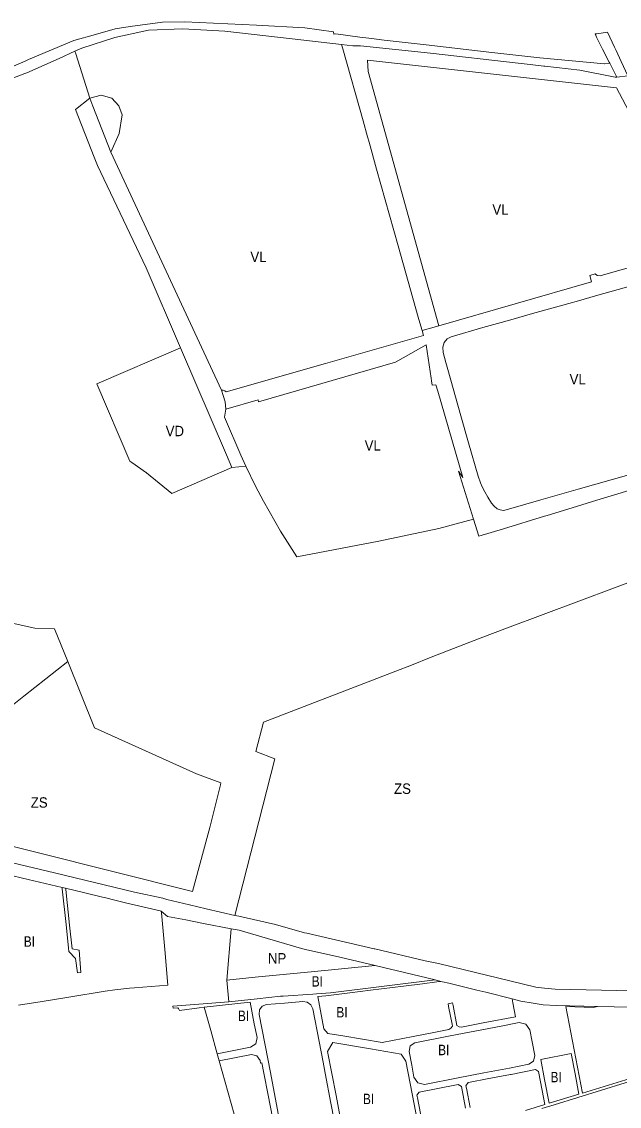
# Model space of a CAD drawing. Extents: x -650451 to -642268, y -1075216 to -1066610.
# Drawn here: x -649328 to -648639, y -1070498 to -1069249 of the extents above; entities that cross this region are included whole.
import ezdxf

# ---------------------------------------------------------------- set-up
doc = ezdxf.new("R2010")
doc.units = 0
doc.header["$LTSCALE"] = 4.8
for name, color, linetype, lineweight in [('11', 7, 'Continuous', 13), ('15', 7, 'Continuous', 13), ('2', 7, 'Continuous', 13), ('24', 7, 'Continuous', 13), ('25', 7, 'Continuous', 13), ('34', 7, 'Continuous', 13), ('35', 7, 'Continuous', 13), ('41', 7, 'Continuous', 13), ('46', 7, 'Continuous', 13), ('48', 7, 'Continuous', 13)]:
    doc.layers.add(name, color=color, linetype=linetype, lineweight=lineweight)
doc.layers.add('62', color=7, linetype='Continuous')

msp = doc.modelspace()

# ---------------------------------------------------------------- linework, layer by layer
at = {"layer": '11'}
for points in [[(-648509.26, -1070424.06), (-648527.6, -1070431.05), (-648606.55, -1070459.91), (-648681.313, -1070482.918), (-648700.745, -1070383.398), (-648669.28, -1070384.28), (-648664.06, -1070383.09)], [(-648664.06, -1070383.09), (-648606.95, -1070384.45), (-648509.69, -1070386.34), (-648509.26, -1070424.06)]]:
    msp.add_lwpolyline(points, dxfattribs=at)
at = {"layer": '15'}
msp.add_line((-649281.27, -1070246.12), (-649277.15, -1070247.11), dxfattribs=at)
for points in [[(-648650.06, -1069296.39), (-648650.58, -1069295.34), (-648658.18, -1069280.27), (-648665.1, -1069266.53), (-648666.827, -1069262.738), (-648665.007, -1069262.694), (-648652.716, -1069260.657), (-648644.51, -1069278.16), (-648642.755, -1069281.898), (-648636.85, -1069294.49), (-648629.16, -1069310.91), (-648641.98, -1069312.45)], [(-648978.034, -1070460.216), (-648980.48, -1070447.55), (-648985.09, -1070423.63), (-648992.37, -1070385.94), (-648994.52, -1070381.33), (-648998.57, -1070378.27), (-649003.6, -1070377.47), (-649024.69, -1070379.32), (-649045.57, -1070381.14), (-649050.45, -1070383.02), (-649053.61, -1070387.2), (-649054.07, -1070392.41), (-649044.17, -1070443.69), (-649041.17, -1070459.26), (-649032.07, -1070506.39), (-649027.53, -1070529.95), (-649024.52, -1070545.51), (-649020.94, -1070550.94), (-649014.57, -1070552.25), (-648992.15, -1070547.93), (-648970.57, -1070543.76), (-648965.14, -1070540.18), (-648963.84, -1070533.81), (-648971.38, -1070494.68)], [(-648878.29, -1070450.8), (-648875.62, -1070464.67), (-648871.19, -1070471.38), (-648863.32, -1070472.99), (-648824.57, -1070465.52), (-648795.11, -1070459.83), (-648765.66, -1070454.15), (-648743.13, -1070449.81), (-648737.7, -1070446.22), (-648736.4, -1070439.85), (-648739.45, -1070424.01), (-648742.13, -1070410.13), (-648746.56, -1070403.42), (-648754.43, -1070401.81), (-648774.99, -1070405.78), (-648833.9, -1070417.14), (-648874.61, -1070425), (-648880.04, -1070428.58), (-648881.35, -1070434.95)], [(-648685.48, -1070484.2), (-648690.02, -1070460.67), (-648694.52, -1070437.38), (-648729.61, -1070444.15), (-648725.12, -1070467.44), (-648719.84, -1070494.77)]]:
    msp.add_lwpolyline(points, close=True, dxfattribs=at)
for points in [[(-649249.069, -1069336.66), (-649236.246, -1069333.207), (-649223.855, -1069336.859), (-649215.732, -1069345.709), (-649212.042, -1069356.072), (-649215.401, -1069377.666), (-649224.868, -1069398.944)], [(-649224.868, -1069398.944), (-649245.816, -1069346.14), (-649249.069, -1069336.66)], [(-648847.097, -1069598.995), (-648670.94, -1069548.34), (-648673.031, -1069540.935), (-648666.9, -1069539.07), (-648664.63, -1069541.29), (-648661.14, -1069541.65), (-648643.76, -1069536.63), (-648624.45, -1069531.22), (-648621.41, -1069529.16), (-648619.35, -1069526.39), (-648614.69, -1069527.17), (-648614.43, -1069530.21), (-648612.92, -1069534.15), (-648610.35, -1069537.04), (-648609.08, -1069537.94), (-648575.15, -1069528.35), (-648575.148, -1069528.347)], [(-648623.63, -1069552.56), (-648666.36, -1069564.58), (-648686.13, -1069570.14), (-648697.02, -1069573.2), (-648715.19, -1069578.39), (-648739.15, -1069585.04), (-648764.13, -1069592.1), (-648779.52, -1069596.46), (-648796.36, -1069601.22), (-648832.89, -1069611.59), (-648837.25, -1069614.21), (-648840.71, -1069618.27), (-648842.2, -1069623.58), (-648842.12, -1069629.65), (-648840.34, -1069635.66), (-648838.81, -1069641.4), (-648836.64, -1069649.25), (-648821.63, -1069702.65), (-648812.7, -1069733.78), (-648801.7, -1069772.36), (-648799.06, -1069779.97), (-648796.99, -1069784.52), (-648793.99, -1069790.48), (-648790.45, -1069796.67), (-648786.21, -1069803.22), (-648783.34, -1069806.79), (-648779.69, -1069809.88), (-648776.32, -1069811.27), (-648772.4, -1069811.66), (-648769.43, -1069811.09), (-648729.39, -1069799.67), (-648686.24, -1069787.45), (-648604.89, -1069764.14)], [(-649097.42, -1069673.33), (-649095.6, -1069673.31), (-649093.53, -1069673.97), (-649092.05, -1069675.06), (-648977.63, -1069642.42), (-648864.56, -1069610.15), (-648866.17, -1069604.48), (-648847.097, -1069598.995)], [(-648806.946, -1069821.79), (-648824.27, -1069766.62), (-648819.49, -1069774.02), (-648848.27, -1069674.49), (-648850.45, -1069667.19), (-648854.65, -1069667.57), (-648855.38, -1069662.54), (-648855.84, -1069659.43), (-648861.48, -1069620.99), (-648896.74, -1069641.14), (-649054.69, -1069686.76), (-649055.25, -1069684.34), (-649092.33, -1069694.93)], [(-649092.33, -1069694.93), (-649093.14, -1069686.85), (-649095.56, -1069679.21), (-649097.42, -1069673.33)], [(-648586.091, -1069775.75), (-648615.88, -1069784.93), (-648627.99, -1069788.67), (-648665.05, -1069799.99), (-648698.31, -1069810.16), (-648722.24, -1069817.54), (-648725.21, -1069818.38), (-648772.48, -1069832.83), (-648800.85, -1069841.52), (-648806.946, -1069821.79)], [(-649277.15, -1070247.11), (-649276.99, -1070248.54), (-649272.5, -1070289.51), (-649269.51, -1070316.74), (-649261.33, -1070318.24), (-649259.5, -1070344.08), (-649263.49, -1070344.61), (-649265.67, -1070327.97), (-649273.36, -1070319.89), (-649273.82, -1070316.19), (-649276.61, -1070288.67), (-649281.11, -1070247.57), (-649281.27, -1070246.12)], [(-649089.07, -1070377.88), (-649056.26, -1070374.37), (-649029.53, -1070371.48), (-649026.42, -1070371.26), (-648992.05, -1070368.86), (-648987.82, -1070368.56), (-648971.96, -1070367.45), (-648851.29, -1070352.71), (-648844.53, -1070354.34)], [(-648844.53, -1070354.34), (-648849.13, -1070354.92), (-648865.74, -1070357), (-648887.62, -1070359.75), (-648925.69, -1070364.53), (-648949.53, -1070367.53), (-648977.18, -1070371), (-648986.62, -1070371.65), (-648979.44, -1070408.86), (-648974.81, -1070414.35), (-648957.75, -1070417.19), (-648935.08, -1070420.96), (-648912.4, -1070424.74), (-648876.44, -1070417.71), (-648854.84, -1070413.54), (-648835.58, -1070409.83), (-648833.04, -1070408.4), (-648831.31, -1070406.05), (-648831.81, -1070403.44), (-648835.73, -1070383.16), (-648835.78, -1070382.92), (-648836.31, -1070380.15), (-648831.21, -1070379.17), (-648830.63, -1070382.18), (-648826.21, -1070405.07), (-648823.73, -1070406.6), (-648820.85, -1070406.99), (-648795.78, -1070402.15), (-648758.67, -1070394.99), (-648761.78, -1070378.87), (-648762.64, -1070374.39)], [(-648762.64, -1070374.39), (-648752.45, -1070376.96), (-648738.09, -1070379.56), (-648726.83, -1070381.36), (-648711.58, -1070381.95), (-648664.06, -1070383.09)], [(-649153.64, -1070382.9), (-649143.633, -1070382.123), (-649123.693, -1070380.572), (-649089.07, -1070377.88)], [(-649145.73, -1070387.91), (-649147.06, -1070385.74), (-649147.67, -1070384.75), (-649153.11, -1070385.21), (-649153.64, -1070382.9)], [(-649102.31, -1070437.61), (-649064.07, -1070430.22), (-649058, -1070426.21), (-649056.54, -1070419.09), (-649059.64, -1070403.09), (-649064.45, -1070378.14), (-649117.36, -1070383.93), (-649123.385, -1070384.775), (-649145.73, -1070387.91)], [(-648664.06, -1070383.09), (-648669.28, -1070384.28), (-648700.745, -1070383.398), (-648681.313, -1070482.918), (-648606.55, -1070459.91), (-648527.6, -1070431.05), (-648509.26, -1070424.06)], [(-648871.37, -1070517.54), (-648880.19, -1070471.86), (-648885.15, -1070446.11), (-648890.43, -1070438.02), (-648925.63, -1070432.16), (-648969.2, -1070424.91), (-648975.22, -1070435.24), (-648970.35, -1070460.46), (-648965.49, -1070485.68), (-648960.62, -1070510.89)], [(-649038.8, -1070511.12), (-649043.72, -1070485.59), (-649048.65, -1070460.06), (-649050.96, -1070448.06), (-649052.44, -1070448.35), (-649053.01, -1070445.4), (-649056.59, -1070439.97), (-649062.96, -1070438.67), (-649100.01, -1070445.82), (-649102.31, -1070437.61)], [(-648509.227, -1070426.957), (-648526.28, -1070433.85), (-648604.92, -1070462.79), (-648714.161, -1070496.376), (-648728.255, -1070500.709)], [(-648747.22, -1070503.19), (-648724.84, -1070496.31), (-648727.98, -1070480.03), (-648732.23, -1070458.03), (-648735.76, -1070456.02), (-648763.65, -1070461.41), (-648764.24, -1070461.52), (-648791.39, -1070466.76), (-648811.05, -1070470.55), (-648813.26, -1070470.97), (-648815.79, -1070474.52), (-648815.27, -1070477.22), (-648810.96, -1070499.54)], [(-648816.07, -1070500.53), (-648820.89, -1070475.5), (-648824.56, -1070473.15), (-648826.76, -1070473.57), (-648869.75, -1070481.87), (-648872.27, -1070485.42), (-648871.72, -1070488.29), (-648866.27, -1070516.56)]]:
    msp.add_lwpolyline(points, dxfattribs=at)
at = {"layer": '2'}
for points in [[(-649472.6, -1070201.15), (-649471.95, -1070201.3), (-649440.27, -1070208.49), (-649434.88, -1070209.72), (-649428.56, -1070211.15), (-649424.56, -1070212.05), (-649415.74, -1070214.06), (-649402.59, -1070217.04), (-649400.11, -1070217.64), (-649399.39, -1070217.82), (-649384.52, -1070221.43), (-649368.95, -1070224.99), (-649363.41, -1070226.33), (-649346, -1070230.63), (-649320.19, -1070236.82), (-649300.61, -1070241.5), (-649281.27, -1070246.12)], [(-649281.27, -1070246.12), (-649281.11, -1070247.57), (-649276.61, -1070288.67), (-649273.82, -1070316.19), (-649273.36, -1070319.89), (-649265.67, -1070327.97), (-649263.49, -1070344.61), (-649259.5, -1070344.08), (-649261.33, -1070318.24), (-649269.51, -1070316.74), (-649272.5, -1070289.51), (-649276.99, -1070248.54), (-649277.15, -1070247.11)], [(-649277.15, -1070247.11), (-649254.8, -1070252.45), (-649234.79, -1070257.24), (-649232.31, -1070257.83), (-649218.8, -1070261.06), (-649207.94, -1070263.66), (-649167.98, -1070273.21), (-649166.86, -1070273.48)], [(-649166.86, -1070273.48), (-649166.68, -1070275.52), (-649162.91, -1070317.47), (-649159.19, -1070358.82)], [(-649091.46, -1070352.73), (-649058.61, -1070349.53), (-648998.39, -1070343.66), (-648994.11, -1070343.24), (-648920.42, -1070336.06), (-648851.29, -1070352.71)], [(-649159.19, -1070358.82), (-649197.91, -1070361.8), (-649203.4, -1070362.23), (-649220.47, -1070363.94), (-649231.39, -1070365.69), (-649273.57, -1070372.44), (-649304.18, -1070377.35), (-649331.3, -1070381.69)], [(-648851.29, -1070352.71), (-648971.96, -1070367.45), (-648987.82, -1070368.56), (-648992.05, -1070368.86), (-649026.42, -1070371.26), (-649029.53, -1070371.48), (-649056.26, -1070374.37), (-649089.07, -1070377.88), (-649091.46, -1070352.73)], [(-648762.64, -1070374.39), (-648761.78, -1070378.87), (-648758.67, -1070394.99), (-648795.78, -1070402.15), (-648820.85, -1070406.99), (-648823.73, -1070406.6), (-648826.21, -1070405.07), (-648830.63, -1070382.18), (-648831.21, -1070379.17), (-648836.31, -1070380.15), (-648835.78, -1070382.92), (-648835.73, -1070383.16), (-648831.81, -1070403.44), (-648831.31, -1070406.05), (-648833.04, -1070408.4), (-648835.58, -1070409.83), (-648854.84, -1070413.54), (-648876.44, -1070417.71), (-648912.4, -1070424.74), (-648935.08, -1070420.96), (-648957.75, -1070417.19), (-648974.81, -1070414.35), (-648979.44, -1070408.86), (-648986.62, -1070371.65), (-648977.18, -1070371), (-648949.53, -1070367.53), (-648925.69, -1070364.53), (-648887.62, -1070359.75), (-648865.74, -1070357), (-648849.13, -1070354.92), (-648844.53, -1070354.34)], [(-648844.53, -1070354.34), (-648842.62, -1070354.8), (-648835.59, -1070356.5), (-648834.08, -1070356.86), (-648803.08, -1070364.33), (-648792.76, -1070366.81), (-648762.64, -1070374.39)], [(-649117.36, -1070383.93), (-649064.45, -1070378.14), (-649059.64, -1070403.09), (-649056.54, -1070419.09), (-649058, -1070426.21), (-649064.07, -1070430.22), (-649102.31, -1070437.61)], [(-649102.31, -1070437.61), (-649109.76, -1070411.05), (-649117.36, -1070383.93)], [(-648960.62, -1070510.89), (-648965.49, -1070485.68), (-648970.35, -1070460.46), (-648975.22, -1070435.24), (-648969.2, -1070424.91), (-648925.63, -1070432.16), (-648890.43, -1070438.02), (-648885.15, -1070446.11), (-648880.19, -1070471.86), (-648871.37, -1070517.54)], [(-649100.01, -1070445.82), (-649062.96, -1070438.67), (-649056.59, -1070439.97), (-649053.01, -1070445.4), (-649052.44, -1070448.35), (-649050.96, -1070448.06), (-649048.65, -1070460.06), (-649043.72, -1070485.59), (-649038.8, -1070511.12)], [(-649049.96, -1070624.38), (-649055.93, -1070603.08), (-649056.32, -1070601.67), (-649058.38, -1070594.33), (-649065.42, -1070569.21), (-649072.47, -1070544.09), (-649100.01, -1070445.82)], [(-648810.96, -1070499.54), (-648815.27, -1070477.22), (-648815.79, -1070474.52), (-648813.26, -1070470.97), (-648811.05, -1070470.55), (-648791.39, -1070466.76), (-648764.24, -1070461.52), (-648763.65, -1070461.41), (-648735.76, -1070456.02), (-648732.23, -1070458.03), (-648727.98, -1070480.03), (-648724.84, -1070496.31), (-648747.22, -1070503.19)], [(-648866.27, -1070516.56), (-648871.72, -1070488.29), (-648872.27, -1070485.42), (-648869.75, -1070481.87), (-648826.76, -1070473.57), (-648824.56, -1070473.15), (-648820.89, -1070475.5), (-648816.07, -1070500.53)]]:
    msp.add_lwpolyline(points, dxfattribs=at)
for points in [[(-648978.034, -1070460.216), (-648971.38, -1070494.68), (-648963.84, -1070533.81), (-648965.14, -1070540.18), (-648970.57, -1070543.76), (-648992.15, -1070547.93), (-649014.57, -1070552.25), (-649020.94, -1070550.94), (-649024.52, -1070545.51), (-649027.53, -1070529.95), (-649032.07, -1070506.39), (-649041.17, -1070459.26), (-649044.17, -1070443.69), (-649054.07, -1070392.41), (-649053.61, -1070387.2), (-649050.45, -1070383.02), (-649045.57, -1070381.14), (-649024.69, -1070379.32), (-649003.6, -1070377.47), (-648998.57, -1070378.27), (-648994.52, -1070381.33), (-648992.37, -1070385.94), (-648985.09, -1070423.63), (-648980.48, -1070447.55)], [(-648878.29, -1070450.8), (-648881.35, -1070434.95), (-648880.04, -1070428.58), (-648874.61, -1070425), (-648833.9, -1070417.14), (-648774.99, -1070405.78), (-648754.43, -1070401.81), (-648746.56, -1070403.42), (-648742.13, -1070410.13), (-648739.45, -1070424.01), (-648736.4, -1070439.85), (-648737.7, -1070446.22), (-648743.13, -1070449.81), (-648765.66, -1070454.15), (-648795.11, -1070459.83), (-648824.57, -1070465.52), (-648863.32, -1070472.99), (-648871.19, -1070471.38), (-648875.62, -1070464.67)], [(-648685.48, -1070484.2), (-648719.84, -1070494.77), (-648725.12, -1070467.44), (-648729.61, -1070444.15), (-648694.52, -1070437.38), (-648690.02, -1070460.67)]]:
    msp.add_lwpolyline(points, close=True, dxfattribs=at)
at = {"layer": '24'}
msp.add_line((-649265.774, -1069350.068), (-649249.069, -1069336.66), dxfattribs=at)
for points in [[(-649249.069, -1069336.66), (-649245.816, -1069346.14), (-649224.868, -1069398.944), (-649097.42, -1069673.33)], [(-649144.57, -1069624.6), (-649184.1, -1069532.2), (-649240.202, -1069414.528), (-649244.08, -1069404.753), (-649265.774, -1069350.068)], [(-649085.41, -1069762.44), (-649091.85, -1069747.83), (-649144.57, -1069624.6)], [(-649097.42, -1069673.33), (-649095.56, -1069679.21), (-649093.14, -1069686.85), (-649092.33, -1069694.93)], [(-649092.33, -1069694.93), (-649093.87, -1069704.33), (-649075.15, -1069748.03), (-649069.4, -1069760.67), (-649085.41, -1069762.44)], [(-649281.27, -1070246.12), (-649300.61, -1070241.5), (-649320.19, -1070236.82), (-649346, -1070230.63), (-649363.41, -1070226.33), (-649368.95, -1070224.99), (-649384.52, -1070221.43), (-649399.39, -1070217.82), (-649400.11, -1070217.64), (-649402.59, -1070217.04), (-649415.74, -1070214.06), (-649424.56, -1070212.05), (-649428.56, -1070211.15), (-649434.88, -1070209.72), (-649440.27, -1070208.49), (-649471.95, -1070201.3), (-649472.6, -1070201.15)], [(-649412.2, -1070200.71), (-649408.24, -1070201.62), (-649372.69, -1070209.74), (-649289.83, -1070229.16), (-649197.55, -1070251.65), (-649164.91, -1070258.55), (-649160.54, -1070259.96), (-649134.294, -1070266.095), (-649115.159, -1070270.568), (-649082.233, -1070278.265)], [(-649166.86, -1070273.48), (-649167.98, -1070273.21), (-649207.94, -1070263.66), (-649218.8, -1070261.06), (-649232.31, -1070257.83), (-649234.79, -1070257.24), (-649254.8, -1070252.45), (-649277.15, -1070247.11), (-649281.27, -1070246.12)], [(-649138.43, -1070283.6), (-649159.78, -1070279.52), (-649166.86, -1070273.48)], [(-648920.42, -1070336.06), (-648960.9, -1070326.39), (-649000.52, -1070317.44), (-649005.21, -1070316.53), (-649076.94, -1070295.35), (-649086.157, -1070293.589), (-649118.257, -1070287.455), (-649138.43, -1070283.6)], [(-649082.233, -1070278.265), (-649077.59, -1070279.35), (-649035.23, -1070288.96), (-649001.95, -1070298.21), (-648999.27, -1070298.82), (-648921.39, -1070316.64), (-648920.65, -1070316.82), (-648862.76, -1070330.5), (-648847.47, -1070333.58), (-648735.17, -1070360.92), (-648725.12, -1070362.28), (-648712.86, -1070363.29), (-648606.06, -1070365.78), (-648511.45, -1070367.76), (-648437.54, -1070369.65), (-648424.05, -1070370)], [(-648762.64, -1070374.39), (-648792.76, -1070366.81), (-648803.08, -1070364.33), (-648834.08, -1070356.86), (-648835.59, -1070356.5), (-648842.62, -1070354.8), (-648844.53, -1070354.34), (-648851.29, -1070352.71), (-648920.42, -1070336.06)], [(-648664.06, -1070383.09), (-648711.58, -1070381.95), (-648726.83, -1070381.36), (-648738.09, -1070379.56), (-648752.45, -1070376.96), (-648762.64, -1070374.39)], [(-648509.69, -1070386.34), (-648606.95, -1070384.45), (-648664.06, -1070383.09)]]:
    msp.add_lwpolyline(points, dxfattribs=at)
at = {"layer": '25'}
for points in [[(-649322.22, -1069293.54), (-649319.72, -1069292.47), (-649267.5, -1069270.41), (-649242.5, -1069263.3), (-649220.18, -1069257.03), (-649202.63, -1069254.4), (-649165.62, -1069249.43), (-649139.63, -1069248.73), (-649056.95, -1069252.55), (-649001.3, -1069255.92), (-648968.49, -1069260.36), (-648968.05, -1069263.06), (-648965.8, -1069262.75), (-648937.91, -1069266.51), (-648924.13, -1069268.21), (-648918.889, -1069268.875)], [(-648959.11, -1069275.13), (-649015.92, -1069268.62), (-649093.48, -1069259.74), (-649142.11, -1069257.07), (-649181.7, -1069258.52), (-649220.57, -1069266.88), (-649258.6, -1069279.34), (-649266.331, -1069282.804), (-649284.695, -1069291.033)], [(-648641.98, -1069312.45), (-648643.83, -1069312.66), (-648684.39, -1069304.67), (-648724.82, -1069299.92), (-648725.82, -1069299.81), (-648741.58, -1069298.16), (-648755.56, -1069296.7), (-648856.68, -1069285.01), (-648937.2, -1069276.37), (-648945.96, -1069276.64), (-648959.11, -1069275.13)], [(-648918.889, -1069268.875), (-648909.86, -1069270.02), (-648861.49, -1069275.34), (-648785.92, -1069284.2), (-648730.66, -1069290.43), (-648656.242, -1069297.116)], [(-649284.695, -1069291.033), (-649321.69, -1069307.61), (-649324.3, -1069308.59), (-649359.48, -1069321.82), (-649389.4, -1069333.35), (-649396.52, -1069336.09), (-649403.92, -1069338.26), (-649407.14, -1069329.95)], [(-649407.14, -1069329.95), (-649323.61, -1069294.14), (-649322.22, -1069293.54)], [(-648656.242, -1069297.116), (-648655.53, -1069297.18), (-648650.06, -1069296.39), (-648641.98, -1069312.45)]]:
    msp.add_lwpolyline(points, dxfattribs=at)
at = {"layer": '34'}
for points in [[(-649266.331, -1069282.804), (-649258.6, -1069279.34), (-649220.57, -1069266.88), (-649181.7, -1069258.52), (-649142.11, -1069257.07), (-649093.48, -1069259.74), (-649015.92, -1069268.62), (-648959.11, -1069275.13)], [(-648959.11, -1069275.13), (-648957.74, -1069280), (-648934.38, -1069362.79), (-648929.16, -1069381.32), (-648927.37, -1069387.62), (-648927.38, -1069387.623), (-648918.65, -1069418.53), (-648893.86, -1069506.89), (-648870.76, -1069589.26), (-648867.62, -1069599.37), (-648866.17, -1069604.48)], [(-649249.069, -1069336.66), (-649265.331, -1069285.923), (-649266.331, -1069282.804)], [(-648847.097, -1069598.995), (-648928.347, -1069306.125), (-648929.112, -1069293.123), (-648642.241, -1069324.949), (-648603.386, -1069398.357), (-648570.288, -1069514.714), (-648569.22, -1069518.4), (-648575.148, -1069528.347)], [(-649224.868, -1069398.944), (-649215.401, -1069377.666), (-649212.042, -1069356.072), (-649215.732, -1069345.709), (-649223.855, -1069336.859), (-649236.246, -1069333.207), (-649249.069, -1069336.66)], [(-648866.17, -1069604.48), (-648864.56, -1069610.15), (-648977.63, -1069642.42), (-649092.05, -1069675.06), (-649093.53, -1069673.97), (-649095.6, -1069673.31), (-649097.42, -1069673.33), (-649224.868, -1069398.944)], [(-648575.148, -1069528.347), (-648575.15, -1069528.35), (-648609.08, -1069537.94), (-648610.35, -1069537.04), (-648612.92, -1069534.15), (-648614.43, -1069530.21), (-648614.69, -1069527.17), (-648619.35, -1069526.39), (-648621.41, -1069529.16), (-648624.45, -1069531.22), (-648643.76, -1069536.63), (-648661.14, -1069541.65), (-648664.63, -1069541.29), (-648666.9, -1069539.07), (-648673.031, -1069540.935), (-648670.94, -1069548.34), (-648847.097, -1069598.995)], [(-648604.89, -1069764.14), (-648686.24, -1069787.45), (-648729.39, -1069799.67), (-648769.43, -1069811.09), (-648772.4, -1069811.66), (-648776.32, -1069811.27), (-648779.69, -1069809.88), (-648783.34, -1069806.79), (-648786.21, -1069803.22), (-648790.45, -1069796.67), (-648793.99, -1069790.48), (-648796.99, -1069784.52), (-648799.06, -1069779.97), (-648801.7, -1069772.36), (-648812.7, -1069733.78), (-648821.63, -1069702.65), (-648836.64, -1069649.25), (-648838.81, -1069641.4), (-648840.34, -1069635.66), (-648842.12, -1069629.65), (-648842.2, -1069623.58), (-648840.71, -1069618.27), (-648837.25, -1069614.21), (-648832.89, -1069611.59), (-648796.36, -1069601.22), (-648779.52, -1069596.46), (-648764.13, -1069592.1), (-648739.15, -1069585.04), (-648715.19, -1069578.39), (-648697.02, -1069573.2), (-648686.13, -1069570.14), (-648666.36, -1069564.58), (-648623.63, -1069552.56)], [(-649092.33, -1069694.93), (-649055.25, -1069684.34), (-649054.69, -1069686.76), (-648896.74, -1069641.14), (-648861.48, -1069620.99), (-648855.84, -1069659.43), (-648855.38, -1069662.54), (-648854.65, -1069667.57), (-648850.45, -1069667.19), (-648848.27, -1069674.49), (-648819.49, -1069774.02), (-648824.27, -1069766.62), (-648806.946, -1069821.79)], [(-649069.4, -1069760.67), (-649075.15, -1069748.03), (-649093.87, -1069704.33), (-649092.33, -1069694.93)], [(-648806.946, -1069821.79), (-648846.934, -1069832.583), (-648916.03, -1069847.12), (-649010.55, -1069865.09), (-649029.61, -1069835.47), (-649049.22, -1069801.23), (-649058.34, -1069783.72), (-649069.4, -1069760.67)]]:
    msp.add_lwpolyline(points, dxfattribs=at)
at = {"layer": '35'}
for points in [[(-649085.41, -1069762.44), (-649154.76, -1069792.11), (-649184.05, -1069768.45), (-649200.64, -1069756.53), (-649202.99, -1069754.99), (-649241.11, -1069665.9), (-649144.57, -1069624.6)], [(-649144.57, -1069624.6), (-649091.85, -1069747.83), (-649085.41, -1069762.44)]]:
    msp.add_lwpolyline(points, dxfattribs=at)
at = {"layer": '41'}
for points in [[(-649048.918, -1070055.852), (-648896.48, -1069996.77), (-648878.623, -1069989.839), (-648855.72, -1069980.96), (-648799.32, -1069959.08), (-648767.83, -1069946.87), (-648562.242, -1069870.301), (-648533.79, -1069913.49), (-648502.048, -1069957.969)], [(-649404.76, -1070113.41), (-649381.35, -1070070.43), (-649325.14, -1070025.79), (-649274.733, -1069985.749)], [(-649274.733, -1069985.749), (-649243.846, -1070062.071), (-649126.437, -1070115.217), (-649098.101, -1070125.688)], [(-649082.233, -1070278.265), (-649036.031, -1070097.854), (-649057.722, -1070089.665), (-649048.918, -1070055.852)], [(-649098.101, -1070125.688), (-649098.65, -1070127.795), (-649110.925, -1070177.113), (-649114.174, -1070189.816), (-649130.712, -1070250.935), (-649402.29, -1070182.92)], [(-648437.54, -1070369.65), (-648511.45, -1070367.76), (-648606.06, -1070365.78), (-648712.86, -1070363.29), (-648725.12, -1070362.28), (-648735.17, -1070360.92), (-648847.47, -1070333.58), (-648862.76, -1070330.5), (-648920.65, -1070316.82), (-648921.39, -1070316.64), (-648999.27, -1070298.82), (-649001.95, -1070298.21), (-649035.23, -1070288.96), (-649077.59, -1070279.35), (-649082.233, -1070278.265)]]:
    msp.add_lwpolyline(points, dxfattribs=at)
at = {"layer": '46'}
for points in [[(-649430.515, -1069898.514), (-649356.458, -1069937.945), (-649312.646, -1069947.342), (-649289.95, -1069948.146), (-649274.733, -1069985.749)], [(-649274.733, -1069985.749), (-649325.14, -1070025.79), (-649381.35, -1070070.43), (-649404.76, -1070113.41)]]:
    msp.add_lwpolyline(points, dxfattribs=at)
at = {"layer": '48'}
msp.add_line((-649091.46, -1070352.73), (-649086.157, -1070293.589), dxfattribs=at)
for points in [[(-649086.157, -1070293.589), (-649076.94, -1070295.35), (-649005.21, -1070316.53), (-649000.52, -1070317.44), (-648960.9, -1070326.39), (-648920.42, -1070336.06)], [(-648920.42, -1070336.06), (-648994.11, -1070343.24), (-648998.39, -1070343.66), (-649058.61, -1070349.53), (-649091.46, -1070352.73)]]:
    msp.add_lwpolyline(points, dxfattribs=at)

# ---------------------------------------------------------------- texts
at = {"layer": '62'}
for s, width, p in [('VL', 0.95, (-648785.245, -1069471.228)), ('VL', 0.95, (-649064.163, -1069525.712)), ('VL', 0.95, (-648696.27, -1069666.665)), ('VD', 0.95, (-649161.817, -1069726.29)), ('VL', 0.95, (-648932.481, -1069742.858)), ('ZS', 0.95, (-648898.593, -1070138.317)), ('ZS', 0.95, (-649317.288, -1070154.208)), ('BI', 0.85, (-649325.314, -1070314.44)), ('NP', 0.95, (-649043.962, -1070333.719)), ('BI', 0.85, (-648993.475, -1070360.323)), ('BI', 0.85, (-648965.023, -1070395.885)), ('BI', 0.85, (-649078.488, -1070400.047)), ('BI', 0.85, (-648847.74, -1070439.338)), ('BI', 0.85, (-648718.232, -1070470.558)), ('BI', 0.85, (-648934.439, -1070495.76))]:
    msp.add_text(s, height=12, dxfattribs=dict(at, width=width)).set_placement(p)

doc.saveas('drawing.dxf')
